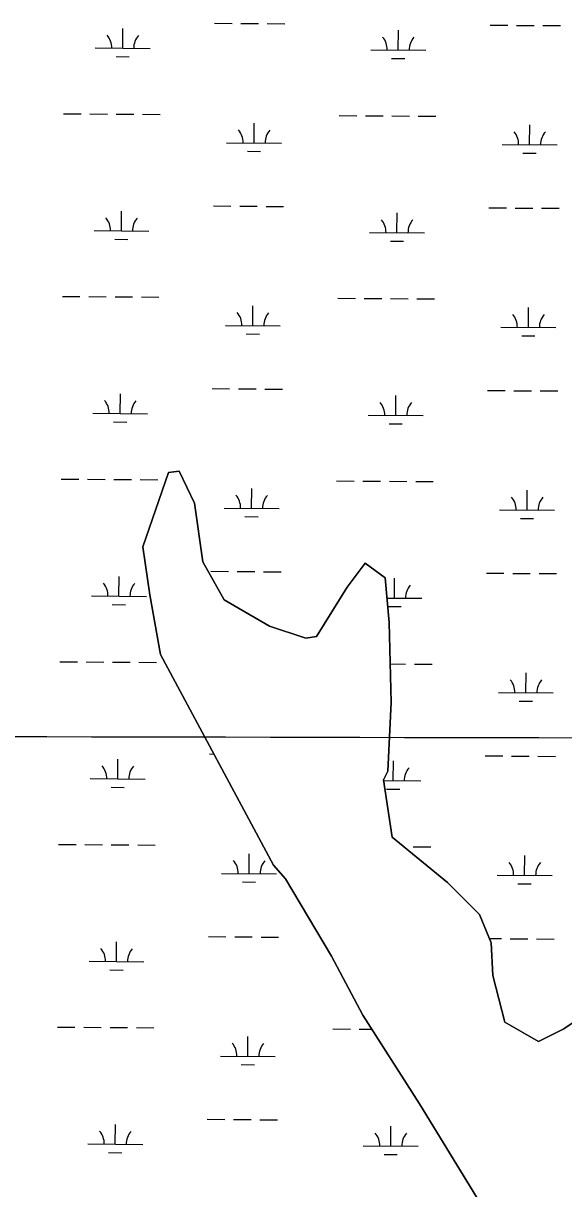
# Model space of a CAD drawing. Extents: x 3172231 to 3210228, y 940198 to 965780.
# Drawn here: x 3204908 to 3205892, y 950898 to 953021 of the extents above; entities that cross this region are included whole.
import ezdxf

# ---------------------------------------------------------------- set-up
doc = ezdxf.new("R2010")
doc.units = 0
for name, color, linetype in [('V-GRID-MAJR', 7, 'Continuous'), ('V-SITE-VEGE', 7, 'Continuous'), ('V-TOPO-SHOR', 7, 'Continuous'), ('V-WETL-SWMP', 7, 'Continuous')]:
    doc.layers.add(name, color=color, linetype=linetype)

msp = doc.modelspace()

# ---------------------------------------------------------------- linework, layer by layer
at = {"layer": 'V-GRID-MAJR'}
msp.add_spline([(3176504.317, 951793.007), (3181720.753, 951778.211), (3186937.193, 951764.175), (3192153.634, 951750.897), (3197370.077, 951738.379), (3202586.522, 951726.618), (3207802.969, 951715.617)], degree=3, dxfattribs=at)
at = {"layer": 'V-SITE-VEGE'}
for p, q in [((3205125.336, 952066.891), (3205171.895, 952202.698)), ((3205171.895, 952202.698), (3205191.341, 952204.93)), ((3205191.341, 952204.93), (3205219.808, 952146.48)), ((3205219.808, 952146.48), (3205234.812, 952039.903)), ((3205138.107, 951979.759), (3205125.336, 952066.891)), ((3205234.812, 952039.903), (3205273.327, 951970.516)), ((3205497.335, 951993.472), (3205530.209, 952037.615)), ((3205530.209, 952037.615), (3205566.61, 952010.999)), ((3205566.61, 952010.999), (3205573.969, 951929.335)), ((3205441.68, 951903.58), (3205497.335, 951993.472)), ((3205157.764, 951870.824), (3205138.107, 951979.759)), ((3205273.327, 951970.516), (3205356.264, 951922.673)), ((3205356.264, 951922.673), (3205422.23, 951900.569)), ((3205573.969, 951929.335), (3205577.891, 951783.944)), ((3205422.23, 951900.569), (3205441.68, 951903.58)), ((3205363.371, 951487.297), (3205157.764, 951870.824)), ((3205577.891, 951783.944), (3205571.81, 951658.815)), ((3205571.81, 951658.815), (3205563.952, 951642.529)), ((3205563.952, 951642.529), (3205579.746, 951538.278)), ((3205579.746, 951538.278), (3205680.389, 951456.139)), ((3205385.01, 951462.309), (3205363.371, 951487.297)), ((3205469.027, 951321.95), (3205385.01, 951462.309)), ((3205680.389, 951456.139), (3205738.395, 951397.537)), ((3205738.395, 951397.537), (3205759.897, 951346.12)), ((3205759.897, 951346.12), (3205762.7, 951286.247)), ((3205526.009, 951214.378), (3205469.027, 951321.95)), ((3205762.7, 951286.247), (3205784.815, 951201.396)), ((3205629.355, 951052.93), (3205526.009, 951214.378)), ((3205784.815, 951201.396), (3205846.048, 951166.103)), ((3205892.031, 951189.19), (3205924.015, 951210.792)), ((3205846.048, 951166.103), (3205892.031, 951189.19)), ((3205740.373, 950871.232), (3205629.355, 951052.93))]:
    msp.add_line(p, q, dxfattribs=at)
at = {"layer": 'V-TOPO-SHOR'}
for p, q in [((3205125.336, 952066.891), (3205171.895, 952202.698)), ((3205171.895, 952202.698), (3205191.341, 952204.93)), ((3205191.341, 952204.93), (3205219.808, 952146.48)), ((3205219.808, 952146.48), (3205234.812, 952039.903)), ((3205138.107, 951979.759), (3205125.336, 952066.891)), ((3205234.812, 952039.903), (3205273.327, 951970.516)), ((3205497.335, 951993.472), (3205530.209, 952037.615)), ((3205530.209, 952037.615), (3205566.61, 952010.999)), ((3205566.61, 952010.999), (3205573.969, 951929.335)), ((3205441.68, 951903.58), (3205497.335, 951993.472)), ((3205157.764, 951870.824), (3205138.107, 951979.759)), ((3205273.327, 951970.516), (3205356.264, 951922.673)), ((3205356.264, 951922.673), (3205422.23, 951900.569)), ((3205573.969, 951929.335), (3205577.891, 951783.944)), ((3205422.23, 951900.569), (3205441.68, 951903.58)), ((3205363.371, 951487.297), (3205157.764, 951870.824)), ((3205577.891, 951783.944), (3205571.81, 951658.815)), ((3205571.81, 951658.815), (3205563.952, 951642.529)), ((3205563.952, 951642.529), (3205579.746, 951538.278)), ((3205579.746, 951538.278), (3205680.389, 951456.139)), ((3205385.01, 951462.309), (3205363.371, 951487.297)), ((3205469.027, 951321.95), (3205385.01, 951462.309)), ((3205680.389, 951456.139), (3205738.395, 951397.537)), ((3205738.395, 951397.537), (3205759.897, 951346.12)), ((3205759.897, 951346.12), (3205762.7, 951286.247)), ((3205526.009, 951214.378), (3205469.027, 951321.95)), ((3205762.7, 951286.247), (3205784.815, 951201.396)), ((3205629.355, 951052.93), (3205526.009, 951214.378)), ((3205784.815, 951201.396), (3205846.048, 951166.103)), ((3205892.031, 951189.19), (3205924.015, 951210.792)), ((3205846.048, 951166.103), (3205892.031, 951189.19)), ((3205740.373, 950871.232), (3205629.355, 951052.93))]:
    msp.add_line(p, q, dxfattribs=at)
at = {"layer": 'V-WETL-SWMP'}
for p, q in [((3205256.093, 953020.581), (3205288.092, 953020.363)), ((3205304.092, 953020.254), (3205336.091, 953020.037)), ((3205088.717, 952975.289), (3205088.962, 953011.289)), ((3205352.091, 953019.928), (3205384.09, 953019.71)), ((3205590.613, 952971.873), (3205590.858, 953007.872)), ((3205757.989, 953017.165), (3205789.989, 953016.947)), ((3205805.988, 953016.838), (3205837.987, 953016.62)), ((3205853.987, 953016.511), (3205885.986, 953016.293)), ((3205038.718, 952975.63), (3205138.716, 952974.949)), ((3205076.612, 952959.941), (3205100.611, 952959.777)), ((3205540.614, 952972.213), (3205640.612, 952971.533)), ((3205578.508, 952956.524), (3205602.508, 952956.361)), ((3204981.058, 952855.949), (3205013.057, 952855.731)), ((3205029.057, 952855.622), (3205061.056, 952855.404)), ((3205077.056, 952855.295), (3205109.055, 952855.077)), ((3205125.055, 952854.968), (3205157.054, 952854.75)), ((3205482.954, 952852.532), (3205514.954, 952852.314)), ((3205530.953, 952852.205), (3205562.952, 952851.987)), ((3205578.952, 952851.879), (3205610.951, 952851.661)), ((3205626.951, 952851.552), (3205658.95, 952851.334)), ((3205328.02, 952802.844), (3205328.266, 952838.843)), ((3205829.917, 952799.427), (3205830.162, 952835.426)), ((3205278.022, 952803.184), (3205378.019, 952802.503)), ((3205315.916, 952787.495), (3205339.915, 952787.331)), ((3205779.918, 952799.767), (3205879.916, 952799.087)), ((3205817.812, 952784.078), (3205841.812, 952783.915)), ((3205253.828, 952687.914), (3205285.828, 952687.696)), ((3205301.827, 952687.587), (3205333.827, 952687.369)), ((3205349.826, 952687.26), (3205381.825, 952687.043)), ((3205755.725, 952684.497), (3205787.724, 952684.28)), ((3205803.724, 952684.171), (3205835.723, 952683.953)), ((3205851.723, 952683.844), (3205883.722, 952683.626)), ((3205086.452, 952642.622), (3205086.697, 952678.621)), ((3205588.349, 952639.206), (3205588.594, 952675.205)), ((3205036.453, 952642.963), (3205136.451, 952642.282)), ((3205538.35, 952639.546), (3205638.347, 952638.865)), ((3205074.347, 952627.273), (3205098.347, 952627.11)), ((3205576.244, 952623.857), (3205600.243, 952623.693)), ((3204978.793, 952523.281), (3205010.793, 952523.063)), ((3205026.792, 952522.954), (3205058.792, 952522.737)), ((3205074.791, 952522.628), (3205106.79, 952522.41)), ((3205122.79, 952522.301), (3205154.789, 952522.083)), ((3205480.69, 952519.865), (3205512.689, 952519.647)), ((3205528.689, 952519.538), (3205560.688, 952519.32)), ((3205576.688, 952519.211), (3205608.687, 952518.993)), ((3205624.686, 952518.885), (3205656.686, 952518.667)), ((3205325.756, 952470.176), (3205326.001, 952506.175)), ((3205827.652, 952466.76), (3205827.897, 952502.759)), ((3205275.757, 952470.517), (3205375.755, 952469.836)), ((3205313.651, 952454.827), (3205337.651, 952454.664)), ((3205777.653, 952467.1), (3205877.651, 952466.419)), ((3205815.548, 952451.411), (3205839.547, 952451.247)), ((3205084.188, 952309.955), (3205084.433, 952345.954)), ((3205251.564, 952355.247), (3205283.563, 952355.029)), ((3205299.563, 952354.92), (3205331.562, 952354.702)), ((3205347.562, 952354.593), (3205379.561, 952354.375)), ((3205586.084, 952306.538), (3205586.329, 952342.538)), ((3205753.46, 952351.83), (3205785.46, 952351.612)), ((3205801.459, 952351.503), (3205833.458, 952351.286)), ((3205849.458, 952351.177), (3205881.457, 952350.959)), ((3205034.189, 952310.295), (3205134.187, 952309.615)), ((3205536.085, 952306.879), (3205636.083, 952306.198)), ((3205072.083, 952294.606), (3205096.082, 952294.443)), ((3205573.979, 952291.189), (3205597.979, 952291.026)), ((3205171.896, 952202.698), (3205125.337, 952066.892)), ((3205191.342, 952204.931), (3205171.896, 952202.698)), ((3205219.808, 952146.481), (3205191.342, 952204.931)), ((3204976.529, 952190.614), (3205008.528, 952190.396)), ((3205024.528, 952190.287), (3205056.527, 952190.069)), ((3205072.527, 952189.96), (3205104.526, 952189.743)), ((3205120.526, 952189.634), (3205152.525, 952189.416)), ((3205323.491, 952137.509), (3205323.737, 952173.508)), ((3205478.425, 952187.197), (3205510.425, 952186.98)), ((3205526.424, 952186.871), (3205558.423, 952186.653)), ((3205574.423, 952186.544), (3205606.422, 952186.326)), ((3205622.422, 952186.217), (3205654.421, 952185.999)), ((3205825.388, 952134.092), (3205825.633, 952170.092)), ((3205234.812, 952039.902), (3205219.808, 952146.481)), ((3205273.493, 952137.849), (3205373.49, 952137.169)), ((3205775.389, 952134.433), (3205875.387, 952133.752)), ((3205311.387, 952122.16), (3205335.386, 952121.997)), ((3205813.283, 952118.744), (3205837.283, 952118.58)), ((3205125.337, 952066.892), (3205138.108, 951979.759)), ((3205273.327, 951970.517), (3205234.812, 952039.902)), ((3205530.209, 952037.617), (3205497.334, 951993.473)), ((3205566.611, 952011), (3205530.209, 952037.617)), ((3205081.923, 951977.288), (3205082.168, 952013.287)), ((3205249.299, 952022.579), (3205281.299, 952022.361)), ((3205297.298, 952022.253), (3205329.298, 952022.035)), ((3205345.297, 952021.926), (3205377.296, 952021.708)), ((3205573.968, 951929.336), (3205566.611, 952011)), ((3205583.82, 951973.871), (3205584.065, 952009.87)), ((3205751.196, 952019.163), (3205783.195, 952018.945)), ((3205799.195, 952018.836), (3205831.194, 952018.618)), ((3205847.194, 952018.509), (3205879.193, 952018.292)), ((3205497.334, 951993.473), (3205441.68, 951903.58)), ((3205031.924, 951977.628), (3205131.922, 951976.947)), ((3205069.818, 951961.939), (3205093.818, 951961.775)), ((3205138.108, 951979.759), (3205157.764, 951870.823)), ((3205356.264, 951922.673), (3205273.327, 951970.517)), ((3205569.947, 951973.966), (3205633.818, 951973.531)), ((3205571.715, 951958.522), (3205595.714, 951958.359)), ((3205422.23, 951900.569), (3205356.264, 951922.673)), ((3205577.891, 951783.943), (3205573.968, 951929.336)), ((3205441.68, 951903.58), (3205422.23, 951900.569)), ((3204974.264, 951857.947), (3205006.264, 951857.729)), ((3205022.263, 951857.62), (3205054.263, 951857.402)), ((3205070.262, 951857.293), (3205102.261, 951857.075)), ((3205118.261, 951856.966), (3205150.26, 951856.749)), ((3205157.764, 951870.823), (3205363.371, 951487.296)), ((3205576.005, 951853.851), (3205604.158, 951853.659)), ((3205620.157, 951853.55), (3205652.157, 951853.332)), ((3205823.123, 951801.425), (3205823.368, 951837.424)), ((3205773.124, 951801.766), (3205873.122, 951801.085)), ((3205571.81, 951658.814), (3205577.891, 951783.943)), ((3205811.019, 951786.076), (3205835.018, 951785.913)), ((3205247.035, 951689.912), (3205254.778, 951689.859)), ((3205748.931, 951686.496), (3205780.931, 951686.278)), ((3205796.93, 951686.169), (3205828.929, 951685.951)), ((3205844.929, 951685.842), (3205876.928, 951685.624)), ((3205079.659, 951644.62), (3205079.904, 951680.619)), ((3205581.555, 951641.204), (3205581.8, 951677.203)), ((3205029.66, 951644.961), (3205129.658, 951644.28)), ((3205563.953, 951642.529), (3205571.81, 951658.814)), ((3205579.747, 951538.278), (3205563.953, 951642.529)), ((3205564.136, 951641.322), (3205631.554, 951640.863)), ((3205067.554, 951629.271), (3205091.553, 951629.108)), ((3205569.45, 951625.855), (3205593.45, 951625.691)), ((3205680.389, 951456.138), (3205579.747, 951538.278)), ((3204972, 951525.279), (3205003.999, 951525.062)), ((3205019.999, 951524.953), (3205051.998, 951524.735)), ((3205067.998, 951524.626), (3205099.997, 951524.408)), ((3205115.997, 951524.299), (3205147.996, 951524.081)), ((3205600.919, 951520.998), (3205601.893, 951520.992)), ((3205617.893, 951520.883), (3205649.892, 951520.665)), ((3205318.962, 951472.174), (3205319.207, 951508.174)), ((3205820.859, 951468.758), (3205821.104, 951504.757)), ((3205268.964, 951472.515), (3205368.961, 951471.834)), ((3205363.371, 951487.296), (3205385.011, 951462.309)), ((3205306.858, 951456.825), (3205330.857, 951456.662)), ((3205385.011, 951462.309), (3205469.03, 951321.95)), ((3205738.394, 951397.537), (3205680.389, 951456.138)), ((3205770.86, 951469.098), (3205870.858, 951468.418)), ((3205808.754, 951453.409), (3205832.753, 951453.246)), ((3205759.899, 951346.12), (3205738.394, 951397.537)), ((3205077.394, 951311.953), (3205077.639, 951347.952)), ((3205244.77, 951357.245), (3205276.77, 951357.027)), ((3205292.769, 951356.918), (3205324.769, 951356.7)), ((3205340.768, 951356.591), (3205372.767, 951356.373)), ((3205756.704, 951353.76), (3205778.666, 951353.61)), ((3205762.703, 951286.246), (3205759.899, 951346.12)), ((3205794.666, 951353.502), (3205826.665, 951353.284)), ((3205842.665, 951353.175), (3205874.664, 951352.957)), ((3205027.395, 951312.293), (3205127.393, 951311.613)), ((3205469.03, 951321.95), (3205526.008, 951214.379)), ((3205065.289, 951296.604), (3205089.289, 951296.441)), ((3205784.814, 951201.397), (3205762.703, 951286.246)), ((3205526.008, 951214.379), (3205629.355, 951052.931)), ((3205846.048, 951166.102), (3205784.814, 951201.397)), ((3205924.015, 951210.793), (3205892.032, 951189.189)), ((3204969.735, 951192.612), (3205001.735, 951192.394)), ((3205017.734, 951192.285), (3205049.734, 951192.068)), ((3205065.733, 951191.959), (3205097.732, 951191.741)), ((3205113.732, 951191.632), (3205145.731, 951191.414)), ((3205316.698, 951139.507), (3205316.943, 951175.506)), ((3205471.632, 951189.196), (3205503.631, 951188.978)), ((3205519.631, 951188.869), (3205542.437, 951188.714)), ((3205892.032, 951189.189), (3205846.048, 951166.102)), ((3205266.699, 951139.847), (3205366.697, 951139.167)), ((3205304.593, 951124.158), (3205328.593, 951123.995)), ((3205629.355, 951052.931), (3205740.373, 950871.232)), ((3205075.13, 950979.286), (3205075.375, 951015.285)), ((3205242.506, 951024.577), (3205274.505, 951024.36)), ((3205290.505, 951024.251), (3205322.504, 951024.033)), ((3205338.504, 951023.924), (3205370.503, 951023.706)), ((3205577.026, 950975.869), (3205577.271, 951011.868)), ((3205025.131, 950979.626), (3205125.129, 950978.945)), ((3205063.025, 950963.937), (3205087.024, 950963.773)), ((3205527.027, 950976.21), (3205627.025, 950975.529)), ((3205564.921, 950960.52), (3205588.921, 950960.357))]:
    msp.add_line(p, q, dxfattribs=at)
for centre, start, end in [((3205033.478, 952976.14), 358.838165, 40.381824), ((3205143.962, 952975.388), 138.838162, 180.381821), ((3205535.375, 952972.724), 358.838165, 40.381824), ((3205645.858, 952971.972), 138.838162, 180.381821), ((3205272.782, 952803.694), 358.838165, 40.381824), ((3205383.265, 952802.942), 138.838162, 180.381821), ((3205774.678, 952800.278), 358.838165, 40.381824), ((3205885.162, 952799.526), 138.838162, 180.381821), ((3205031.214, 952643.473), 358.838165, 40.381824), ((3205141.697, 952642.721), 138.838162, 180.381821), ((3205533.11, 952640.057), 358.838165, 40.381824), ((3205643.594, 952639.304), 138.838162, 180.381821), ((3205270.518, 952471.027), 358.838165, 40.381824), ((3205381.001, 952470.275), 138.838162, 180.381821), ((3205772.414, 952467.611), 358.838165, 40.381824), ((3205882.897, 952466.859), 138.838162, 180.381821), ((3205028.949, 952310.806), 358.838165, 40.381824), ((3205139.433, 952310.054), 138.838162, 180.381821), ((3205530.846, 952307.389), 358.838165, 40.381824), ((3205641.329, 952306.637), 138.838162, 180.381821), ((3205268.253, 952138.36), 358.838165, 40.381824), ((3205378.736, 952137.608), 138.838162, 180.381821), ((3205770.149, 952134.943), 358.838165, 40.381824), ((3205880.633, 952134.191), 138.838162, 180.381821), ((3205026.685, 951978.138), 358.838165, 40.381824), ((3205137.168, 951977.386), 138.838162, 180.381821), ((3205639.064, 951973.97), 138.838162, 180.381821), ((3205767.885, 951802.276), 358.838165, 40.381824), ((3205878.368, 951801.524), 138.838162, 180.381821), ((3205024.42, 951645.471), 358.838165, 40.381824), ((3205134.904, 951644.719), 138.838162, 180.381821), ((3205636.8, 951641.303), 138.838162, 180.381821), ((3205263.724, 951473.025), 358.838165, 40.381824), ((3205374.207, 951472.273), 138.838162, 180.381821), ((3205765.62, 951469.609), 358.838165, 40.381824), ((3205876.104, 951468.857), 138.838162, 180.381821), ((3205022.156, 951312.804), 358.838165, 40.381824), ((3205132.639, 951312.052), 138.838162, 180.381821), ((3205261.459, 951140.358), 358.838165, 40.381824), ((3205371.943, 951139.606), 138.838162, 180.381821), ((3205019.891, 950980.137), 358.838165, 40.381824), ((3205130.375, 950979.384), 138.838162, 180.381821), ((3205521.788, 950976.72), 358.838165, 40.381824), ((3205632.271, 950975.968), 138.838162, 180.381821)]:
    msp.add_arc(centre, 35.246, start, end, dxfattribs=at)

doc.saveas('drawing.dxf')
